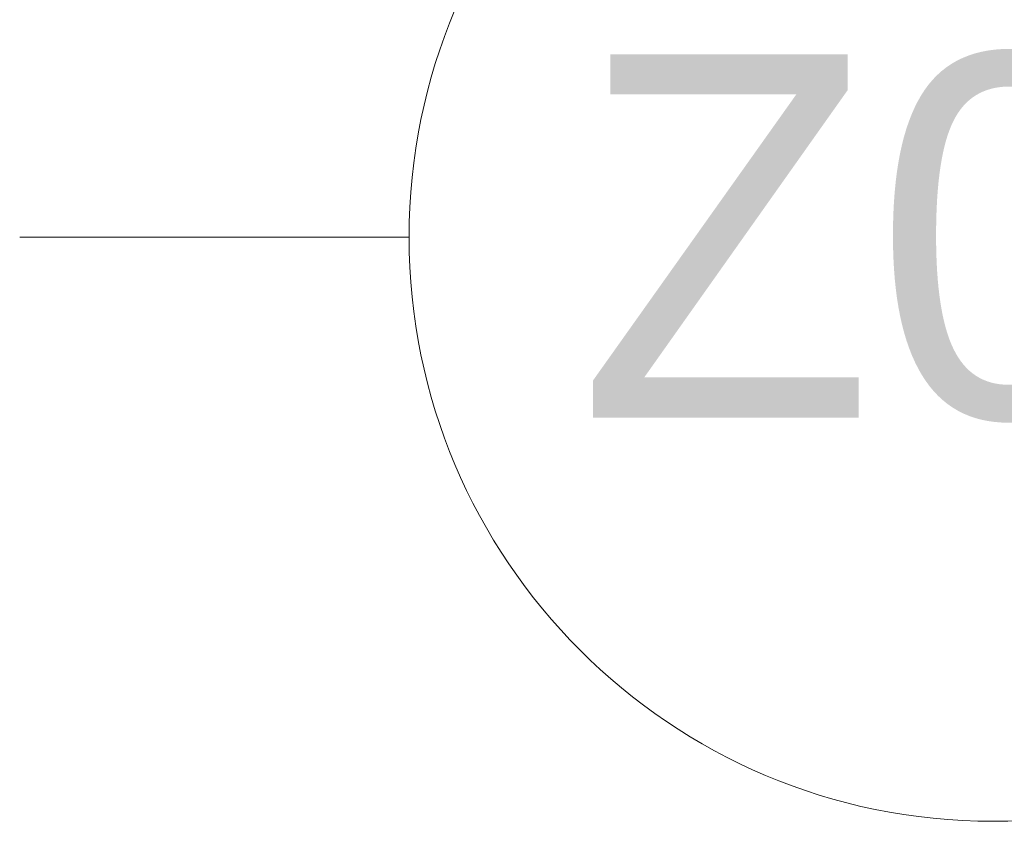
# Model space of a CAD drawing. Header units: millimetres. Extents: x -526411 to -400573, y 47353 to 130199.
# Tile 494 of 543: x -468123 to -467111, y 123885 to 124708. Entities that reach past the tile are written whole.
import ezdxf

# ---------------------------------------------------------------- set-up
doc = ezdxf.new("R2010")
doc.units = ezdxf.units.MM
doc.layers.add('I-FURN-IDEN', color=211, linetype='Continuous', lineweight=18)
doc.styles.add('Frutiger_5', font='Frutrg__0.ttf', dxfattribs={"height": 373.143564})

# ---------------------------------------------------------------- blocks, each defined once
blk = doc.blocks.new('00_KU_meubel_tag - 00_KU_meubel_tag-3198169-3e Verdieping - Percelen telling LI')
at = {"layer": 'I-FURN-IDEN'}
blk.add_circle((0, 0), 3, dxfattribs=at)
for start, end in [(360, 180), (180, 360)]:
    blk.add_arc((0, 0), 3, start, end, dxfattribs=at)

msp = doc.modelspace()

# ---------------------------------------------------------------- linework, layer by layer
at = {"layer": 'I-FURN-IDEN'}
msp.add_line((-468122.7, 124484.6), (-467722.5, 124484.6), dxfattribs=at)

# ---------------------------------------------------------------- block references
at = {"layer": 'I-FURN-IDEN', "xscale": 199.9999999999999, "yscale": 199.9999999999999, "zscale": 199.9999999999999}
msp.add_blockref('00_KU_meubel_tag - 00_KU_meubel_tag-3198169-3e Verdieping - Percelen telling LI', (-467122.5, 124484.6), dxfattribs=at)

# ---------------------------------------------------------------- texts
at = {"layer": 'I-FURN-IDEN', "insert": (-467119.5, 124672.5), "char_height": 373.14, "width": 1044, "attachment_point": 2, "line_spacing_factor": 1.017696, "style": 'Frutiger_5'}
msp.add_mtext('Z01', dxfattribs=at)

doc.saveas('drawing.dxf')
